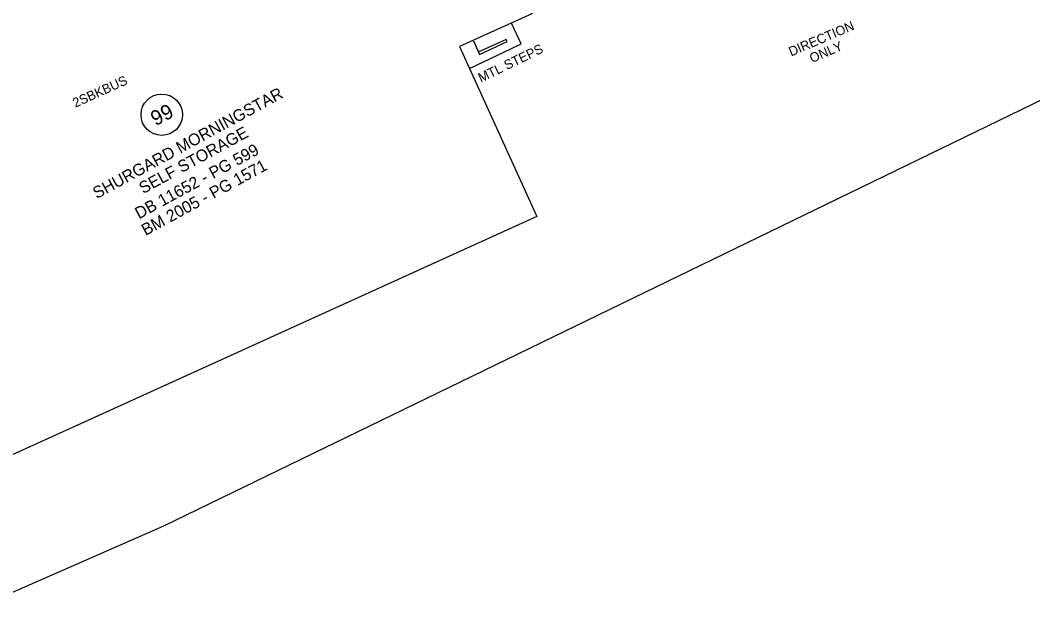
# Model space of a CAD drawing. Extents: x 2100323 to 2109811, y 740376 to 749755.
# Drawn here: x 2108485.1 to 2108913.2, y 745883.4 to 746133.1 of the extents above; entities that cross this region are included whole.
import ezdxf

# ---------------------------------------------------------------- set-up
doc = ezdxf.new("R2010")
doc.units = 0
for name, color, linetype in [('Exist Building', 7, 'Continuous'), ('Exist Building Text', 7, 'Continuous'), ('Exist Other Culture Area Outline', 7, 'Continuous'), ('Exist Other Culture Area Outline Text', 7, 'Continuous'), ('Exist Property Deed Book Text', 7, 'Continuous'), ('Exist Property Owner Number CELL', 7, 'Continuous'), ('Exist Property Owner Text', 7, 'Continuous'), ('Exist Right of Way Line', 7, 'Continuous'), ('Exist Utilities Sanitary Sewer UG Line Invert Elevation', 7, 'Continuous')]:
    doc.layers.add(name, color=color, linetype=linetype)

msp = doc.modelspace()

# ---------------------------------------------------------------- linework, layer by layer
at = {"layer": 'Exist Building'}
msp.add_lwpolyline([(2108703.48, 746050.11), (2108476.84, 745947.07), (2108444.56, 746018.06), (2108388.51, 745992.57), (2108373.62, 746025.32), (2108392, 746033.67), (2108363, 746097.48), (2108401.46, 746114.97), (2108395.79, 746127.44), (2108427.57, 746141.89), (2108427.08, 746142.96), (2108491.97, 746172.46), (2108492.66, 746170.92), (2108524.48, 746185.39), (2108530.52, 746172.09), (2108627.39, 746216.12), (2108620.8, 746230.62), (2108643.82, 746241.08), (2108650.51, 746226.37), (2108661.61, 746231.42), (2108671.04, 746210.67), (2108667.98, 746209.27), (2108701.38, 746135.79), (2108670.84, 746121.91)], close=True, dxfattribs=at)
at = {"layer": 'Exist Other Culture Area Outline'}
for points in [[(2108675.32, 746112.85), (2108681.04, 746115.49), (2108692.52, 746120.92), (2108696.97, 746123.06), (2108692.88, 746131.78)], [(2108676.74, 746124.33), (2108679.26, 746118.59), (2108691.02, 746124.01), (2108690.55, 746124.97), (2108678.77, 746119.6)]]:
    msp.add_lwpolyline(points, dxfattribs=at)
at = {"layer": 'Exist Property Owner Number CELL'}
msp.add_circle((2108544.95, 746093.11), 8.75, dxfattribs=at)
at = {"layer": 'Exist Right of Way Line'}
for p, q in [((2108545.84, 745919.24), (2109024.82, 746151.88)), ((2108463.82, 745883.37), (2108545.84, 745919.24))]:
    msp.add_line(p, q, dxfattribs=at)

# ---------------------------------------------------------------- texts
at = {"layer": 'Exist Building Text'}
msp.add_text('2SBKBUS', height=4, rotation=24.3944, dxfattribs=at).set_placement((2108508.4, 746096.01))
at = {"layer": 'Exist Other Culture Area Outline Text'}
msp.add_text('MTL STEPS', height=4, rotation=25.901, dxfattribs=at).set_placement((2108679.91, 746106.62))
at = {"layer": 'Exist Property Deed Book Text'}
for s, p in [('DB 11652 - PG 599', (2108535.32, 746048.84)), ('BM 2005 - PG 1571', (2108538.11, 746041.82))]:
    msp.add_text(s, height=5, rotation=28.5468, dxfattribs=at).set_placement(p)
at = {"layer": 'Exist Property Owner Number CELL'}
msp.add_text('99', height=6.25, rotation=27.248, dxfattribs=at).set_placement((2108542.31, 746088.23))
at = {"layer": 'Exist Property Owner Text'}
for s, p in [('SHURGARD MORNINGSTAR', (2108517.5, 746057.41)), ('SELF STORAGE', (2108537.05, 746059.51))]:
    msp.add_text(s, height=5, rotation=28.5468, dxfattribs=at).set_placement(p)
at = {"layer": 'Exist Utilities Sanitary Sewer UG Line Invert Elevation'}
for s, p in [('DIRECTION', (2108811.06, 746117.72)), ('ONLY', (2108819.87, 746114.95))]:
    msp.add_text(s, height=4, rotation=23.0588, dxfattribs=at).set_placement(p)

doc.saveas('drawing.dxf')
